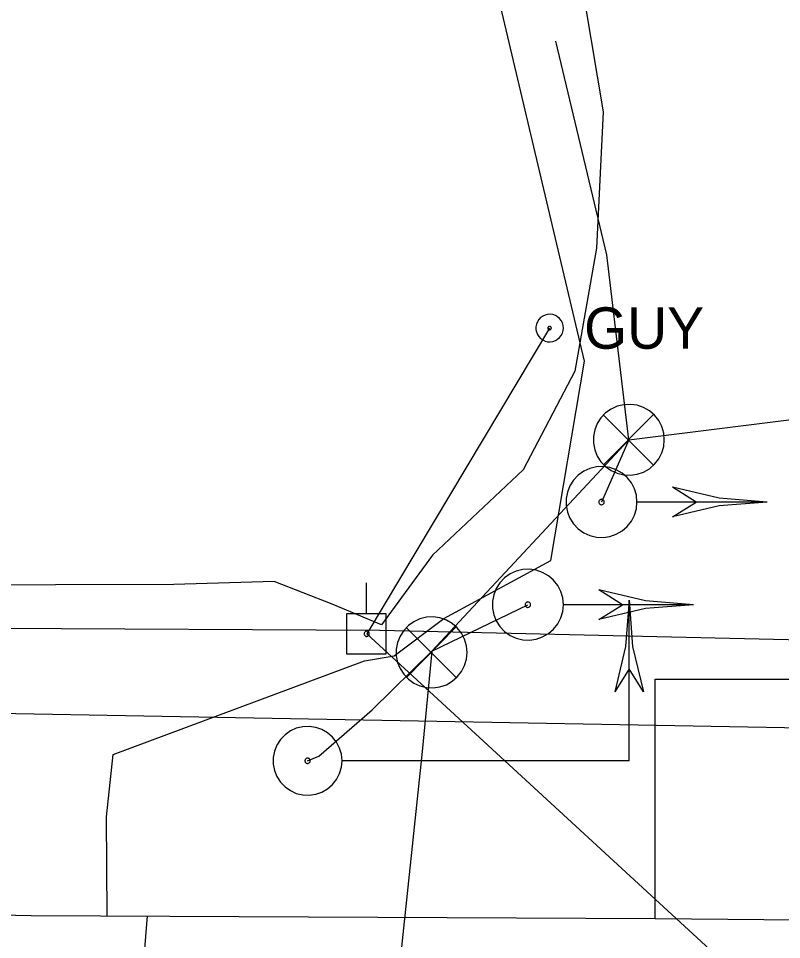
# Model space of a CAD drawing. Extents: x 596028 to 606371, y 330010 to 403088.
# Drawn here: x 604936.2 to 605007.1, y 349950.6 to 350036.3 of the extents above; entities that cross this region are included whole.
import ezdxf

# ---------------------------------------------------------------- set-up
doc = ezdxf.new("R2010")
doc.units = 0
for name, color, linetype in [('E_SIG', 7, 'Continuous'), ('E_SIG_Conduit', 7, 'Continuous'), ('E_UTL_E_UG', 7, 'Continuous'), ('E_UTL_EGuyWire', 7, 'Continuous'), ('E_UTL_EPowerPole', 7, 'Continuous'), ('E_UTL_G_UG', 7, 'Continuous'), ('E_UTL_Overhead', 7, 'Continuous'), ('E_UTL_SAN_UG', 7, 'Continuous'), ('E_UTL_TV_UG', 7, 'Continuous')]:
    doc.layers.add(name, color=color, linetype=linetype)

msp = doc.modelspace()

# ---------------------------------------------------------------- linework, layer by layer
at = {"layer": 'E_SIG'}
for points in [[(604996.218, 349997.12), (604996.158, 349997.745), (604995.982, 349998.346), (604995.694, 349998.904), (604995.306, 349999.397), (604994.832, 349999.808), (604994.289, 350000.122), (604993.696, 350000.327), (604993.075, 350000.416), (604992.448, 350000.386), (604991.839, 350000.239), (604991.268, 349999.978), (604990.757, 349999.614), (604990.324, 349999.16), (604989.985, 349998.632), (604989.752, 349998.05), (604989.633, 349997.434), (604989.633, 349996.806), (604989.752, 349996.19), (604989.985, 349995.608), (604990.324, 349995.08), (604990.757, 349994.626), (604991.268, 349994.262), (604991.839, 349994.002), (604992.448, 349993.854), (604993.075, 349993.824), (604993.696, 349993.913), (604994.289, 349994.118), (604994.832, 349994.432), (604995.306, 349994.843), (604995.694, 349995.336), (604995.982, 349995.894), (604996.158, 349996.495), (604996.218, 349997.12)], [(604995.18, 349999.455), (604990.57, 349994.797)], [(604990.57, 349999.407), (604995.223, 349994.754)], [(604993.676, 349991.33), (604993.616, 349991.954), (604993.439, 349992.556), (604993.152, 349993.114), (604992.764, 349993.607), (604992.29, 349994.018), (604991.747, 349994.331), (604991.154, 349994.536), (604990.533, 349994.626), (604989.906, 349994.596), (604989.296, 349994.448), (604988.726, 349994.187), (604988.215, 349993.823), (604987.782, 349993.369), (604987.443, 349992.842), (604987.209, 349992.259), (604987.091, 349991.643), (604987.091, 349991.016), (604987.209, 349990.4), (604987.443, 349989.817), (604987.782, 349989.29), (604988.215, 349988.836), (604988.726, 349988.472), (604989.296, 349988.211), (604989.906, 349988.063), (604990.533, 349988.033), (604991.154, 349988.123), (604991.747, 349988.328), (604992.29, 349988.641), (604992.764, 349989.052), (604993.152, 349989.545), (604993.439, 349990.103), (604993.616, 349990.705), (604993.676, 349991.33)], [(605005.776, 349991.33), (605001.322, 349991.675), (604996.976, 349992.705)], [(604999.176, 349991.328), (604996.976, 349992.705)], [(604990.628, 349991.33), (604990.624, 349991.377), (604990.61, 349991.423), (604990.588, 349991.466), (604990.558, 349991.504), (604990.522, 349991.535), (604990.481, 349991.559), (604990.435, 349991.575), (604990.388, 349991.582), (604990.34, 349991.579), (604990.293, 349991.568), (604990.25, 349991.548), (604990.211, 349991.52), (604990.177, 349991.486), (604990.151, 349991.445), (604990.134, 349991.401), (604990.125, 349991.354), (604990.125, 349991.306), (604990.134, 349991.258), (604990.151, 349991.214), (604990.177, 349991.173), (604990.211, 349991.139), (604990.25, 349991.111), (604990.293, 349991.091), (604990.34, 349991.08), (604990.388, 349991.077), (604990.435, 349991.084), (604990.481, 349991.1), (604990.522, 349991.124), (604990.558, 349991.155), (604990.588, 349991.193), (604990.61, 349991.236), (604990.624, 349991.282), (604990.628, 349991.33)], [(605005.775, 349991.328), (604993.734, 349991.328)], [(605005.776, 349991.33), (605001.322, 349990.984), (604996.976, 349989.954)], [(604996.976, 349989.956), (604999.176, 349991.328)], [(604986.827, 349981.779), (604986.767, 349982.403), (604986.59, 349983.005), (604986.303, 349983.563), (604985.915, 349984.056), (604985.441, 349984.467), (604984.898, 349984.78), (604984.305, 349984.986), (604983.684, 349985.075), (604983.057, 349985.045), (604982.448, 349984.897), (604981.877, 349984.636), (604981.366, 349984.273), (604980.933, 349983.818), (604980.594, 349983.291), (604980.361, 349982.708), (604980.242, 349982.092), (604980.242, 349981.465), (604980.361, 349980.849), (604980.594, 349980.266), (604980.933, 349979.739), (604981.366, 349979.285), (604981.877, 349978.921), (604982.448, 349978.66), (604983.057, 349978.512), (604983.684, 349978.482), (604984.305, 349978.572), (604984.898, 349978.777), (604985.441, 349979.09), (604985.915, 349979.501), (604986.303, 349979.994), (604986.59, 349980.552), (604986.767, 349981.154), (604986.827, 349981.779)], [(604998.927, 349981.779), (604994.473, 349982.124), (604990.127, 349983.154)], [(604992.327, 349981.777), (604990.127, 349983.154)], [(604983.779, 349981.779), (604983.775, 349981.826), (604983.761, 349981.872), (604983.739, 349981.915), (604983.71, 349981.953), (604983.673, 349981.984), (604983.632, 349982.008), (604983.586, 349982.024), (604983.539, 349982.031), (604983.491, 349982.028), (604983.444, 349982.017), (604983.401, 349981.997), (604983.362, 349981.969), (604983.328, 349981.935), (604983.302, 349981.894), (604983.285, 349981.85), (604983.276, 349981.803), (604983.276, 349981.755), (604983.285, 349981.707), (604983.302, 349981.663), (604983.328, 349981.623), (604983.362, 349981.588), (604983.401, 349981.56), (604983.444, 349981.54), (604983.491, 349981.529), (604983.539, 349981.526), (604983.586, 349981.533), (604983.632, 349981.549), (604983.673, 349981.573), (604983.71, 349981.604), (604983.739, 349981.642), (604983.761, 349981.685), (604983.775, 349981.731), (604983.779, 349981.779)], [(604992.938, 349982.202), (604992.602, 349977.879), (604991.603, 349973.66)], [(604992.938, 349982.202), (604993.273, 349977.879), (604994.272, 349973.66)], [(604992.938, 349967.256), (604992.938, 349982.201)], [(604998.926, 349981.777), (604986.885, 349981.777)], [(604998.927, 349981.779), (604994.473, 349981.433), (604990.127, 349980.403)], [(604990.127, 349980.405), (604992.327, 349981.777)], [(604977.877, 349977.34), (604977.817, 349977.964), (604977.64, 349978.566), (604977.353, 349979.124), (604976.965, 349979.617), (604976.491, 349980.028), (604975.948, 349980.342), (604975.355, 349980.547), (604974.734, 349980.636), (604974.107, 349980.606), (604973.497, 349980.458), (604972.927, 349980.198), (604972.416, 349979.834), (604971.983, 349979.38), (604971.644, 349978.852), (604971.41, 349978.27), (604971.292, 349977.654), (604971.292, 349977.026), (604971.41, 349976.41), (604971.644, 349975.828), (604971.983, 349975.3), (604972.416, 349974.846), (604972.927, 349974.482), (604973.497, 349974.221), (604974.107, 349974.073), (604974.734, 349974.044), (604975.355, 349974.133), (604975.948, 349974.338), (604976.491, 349974.652), (604976.965, 349975.063), (604977.353, 349975.556), (604977.64, 349976.113), (604977.817, 349976.715), (604977.877, 349977.34)], [(604976.839, 349979.674), (604972.229, 349975.017)], [(604972.229, 349979.627), (604976.882, 349974.974)], [(604992.938, 349975.797), (604991.601, 349973.661)], [(604994.275, 349973.661), (604992.938, 349975.797)], [(604966.247, 349967.255), (604966.189, 349967.861), (604966.017, 349968.445), (604965.738, 349968.986), (604965.362, 349969.465), (604964.902, 349969.864), (604964.374, 349970.168), (604963.799, 349970.367), (604963.196, 349970.454), (604962.588, 349970.425), (604961.996, 349970.281), (604961.442, 349970.028), (604960.946, 349969.675), (604960.526, 349969.234), (604960.197, 349968.722), (604959.97, 349968.157), (604959.855, 349967.559), (604959.855, 349966.95), (604959.97, 349966.352), (604960.197, 349965.787), (604960.526, 349965.275), (604960.946, 349964.834), (604961.442, 349964.481), (604961.996, 349964.228), (604962.588, 349964.084), (604963.196, 349964.055), (604963.799, 349964.142), (604964.374, 349964.341), (604964.902, 349964.645), (604965.362, 349965.044), (604965.738, 349965.523), (604966.017, 349966.064), (604966.189, 349966.648), (604966.247, 349967.255)], [(604963.289, 349967.255), (604963.284, 349967.301), (604963.271, 349967.346), (604963.25, 349967.387), (604963.221, 349967.424), (604963.186, 349967.454), (604963.145, 349967.477), (604963.101, 349967.493), (604963.055, 349967.499), (604963.009, 349967.497), (604962.964, 349967.486), (604962.921, 349967.467), (604962.883, 349967.44), (604962.851, 349967.406), (604962.826, 349967.367), (604962.809, 349967.324), (604962.8, 349967.278), (604962.8, 349967.231), (604962.809, 349967.186), (604962.826, 349967.142), (604962.851, 349967.103), (604962.883, 349967.069), (604962.921, 349967.042), (604962.964, 349967.023), (604963.009, 349967.012), (604963.055, 349967.01), (604963.101, 349967.016), (604963.145, 349967.032), (604963.186, 349967.055), (604963.221, 349967.085), (604963.25, 349967.122), (604963.271, 349967.163), (604963.284, 349967.208), (604963.289, 349967.255)], [(604992.938, 349967.256), (604966.299, 349967.256)], [(604985.464, 349967.256), (604985.464, 349967.256)]]:
    msp.add_lwpolyline(points, dxfattribs=at)
at = {"layer": 'E_SIG_Conduit'}
for points in [[(604992.918, 349997.12), (605041.258, 350003.168), (605045.681, 350004), (605067.591, 350003.139), (605103.155, 349993.057), (605106.987, 349992.725)], [(604963.043, 349967.254), (604964.096, 349967.698), (604969.037, 349972.008), (604974.589, 349977.47), (604992.918, 349997.12)], [(604992.918, 349997.12), (604990.375, 349991.33)], [(604974.589, 349977.47), (604983.526, 349981.779)], [(604974.589, 349977.47), (604973.699, 349968.113), (604970.167, 349934.647), (604969.919, 349929.728)]]:
    msp.add_lwpolyline(points, dxfattribs=at)
at = {"layer": 'E_UTL_E_UG'}
msp.add_lwpolyline([(604992.918, 349997.12), (604990.877, 350014.313), (604986.13, 350034.214)], dxfattribs=at)
at = {"layer": 'E_UTL_EGuyWire'}
msp.add_line((604985.551, 350007.515), (604968.54, 349979.07), dxfattribs=at)
for points in [[(604986.834, 350007.515), (604986.811, 350007.758), (604986.742, 350007.992), (604986.631, 350008.209), (604986.48, 350008.401), (604986.295, 350008.56), (604986.084, 350008.682), (604985.854, 350008.762), (604985.612, 350008.797), (604985.368, 350008.785), (604985.131, 350008.728), (604984.909, 350008.626), (604984.711, 350008.485), (604984.542, 350008.308), (604984.41, 350008.103), (604984.32, 350007.877), (604984.274, 350007.637), (604984.274, 350007.393), (604984.32, 350007.153), (604984.41, 350006.927), (604984.542, 350006.722), (604984.711, 350006.545), (604984.909, 350006.404), (604985.131, 350006.302), (604985.368, 350006.245), (604985.612, 350006.233), (604985.854, 350006.268), (604986.084, 350006.348), (604986.295, 350006.47), (604986.48, 350006.629), (604986.631, 350006.821), (604986.742, 350007.038), (604986.811, 350007.272), (604986.834, 350007.515)], [(604985.711, 350007.515), (604985.709, 350007.545), (604985.7, 350007.575), (604985.686, 350007.602), (604985.667, 350007.626), (604985.644, 350007.646), (604985.618, 350007.661), (604985.589, 350007.671), (604985.559, 350007.675), (604985.528, 350007.674), (604985.499, 350007.667), (604985.471, 350007.654), (604985.446, 350007.636), (604985.425, 350007.614), (604985.408, 350007.588), (604985.397, 350007.56), (604985.391, 350007.53), (604985.391, 350007.5), (604985.397, 350007.47), (604985.408, 350007.441), (604985.425, 350007.416), (604985.446, 350007.394), (604985.471, 350007.376), (604985.499, 350007.363), (604985.528, 350007.356), (604985.559, 350007.355), (604985.589, 350007.359), (604985.618, 350007.369), (604985.644, 350007.384), (604985.667, 350007.404), (604985.686, 350007.428), (604985.7, 350007.455), (604985.709, 350007.485), (604985.711, 350007.515)]]:
    msp.add_lwpolyline(points, dxfattribs=at)
at = {"layer": 'E_UTL_EPowerPole'}
for points in [[(604968.508, 349980.913), (604968.508, 349983.821)], [(604970.352, 349980.913), (604966.664, 349980.913)], [(604966.664, 349980.913), (604966.664, 349977.221)], [(604970.352, 349977.221), (604970.352, 349980.913)], [(604968.778, 349979.07), (604968.774, 349979.115), (604968.761, 349979.159), (604968.741, 349979.199), (604968.713, 349979.235), (604968.678, 349979.264), (604968.639, 349979.287), (604968.596, 349979.302), (604968.551, 349979.308), (604968.506, 349979.306), (604968.462, 349979.295), (604968.421, 349979.277), (604968.384, 349979.25), (604968.353, 349979.217), (604968.328, 349979.179), (604968.311, 349979.137), (604968.303, 349979.093), (604968.303, 349979.047), (604968.311, 349979.003), (604968.328, 349978.961), (604968.353, 349978.923), (604968.384, 349978.89), (604968.421, 349978.863), (604968.462, 349978.845), (604968.506, 349978.834), (604968.551, 349978.832), (604968.596, 349978.838), (604968.639, 349978.853), (604968.678, 349978.876), (604968.713, 349978.905), (604968.741, 349978.941), (604968.761, 349978.981), (604968.774, 349979.025), (604968.778, 349979.07)], [(604966.664, 349977.221), (604970.352, 349977.221)]]:
    msp.add_lwpolyline(points, dxfattribs=at)
at = {"layer": 'E_UTL_G_UG'}
for points in [[(604944.959, 349967.838), (604968.328, 349976.546), (604971.108, 349977.021), (604975.726, 349980.496), (604985.674, 349985.893), (604988.783, 350004.444), (604973.163, 350070.591)], [(604995.365, 349952.583), (604995.365, 349974.865), (605039.424, 349974.865)], [(604944.41, 349952.84), (604944.334, 349962.043), (604944.959, 349967.838)], [(604797.555, 349955.676), (604807.594, 349955.39), (604836.444, 349954.326), (604859.254, 349954.54), (604937.339, 349952.875), (604995.365, 349952.583), (605059.431, 349951.988), (605132.591, 349953.677), (605169.294, 349952.689)], [(604939.483, 349844.927), (604948.155, 349952.821)]]:
    msp.add_lwpolyline(points, dxfattribs=at)
at = {"layer": 'E_UTL_Overhead'}
msp.add_line((604968.54, 349979.07), (605141.525, 349819.921), dxfattribs=at)
msp.add_lwpolyline([(603181.282, 350035.1), (603329.315, 350032.131), (603487.194, 350051.843), (603697.501, 350053.105), (603794.729, 350045.636), (603986.796, 350030.716), (604135.55, 350019.102), (604355.797, 350001.358), (604456.041, 349993.241), (604557.107, 349986.135), (604654.488, 349982.639), (604747.334, 349981.141), (604855.959, 349980.055), (604969.764, 349979.401), (605156.332, 349975.184)], dxfattribs=at)
at = {"layer": 'E_UTL_SAN_UG'}
msp.add_line((604737.683, 349975.246), (605035.81, 349969.837), dxfattribs=at)
at = {"layer": 'E_UTL_TV_UG'}
msp.add_lwpolyline([(604988.283, 350041.13), (604990.53, 350027.637), (604989.922, 350014.955), (604987.904, 350003.509), (604983.082, 349994.32), (604974.674, 349986.392), (604969.908, 349979.911), (604965.317, 349981.814), (604959.928, 349983.923), (604950.618, 349983.672), (604917.589, 349983.567)], dxfattribs=at)

# ---------------------------------------------------------------- texts
at = {"layer": 'E_UTL_EGuyWire'}
msp.add_text('GUY', height=3.85, dxfattribs=at).set_placement((604988.759, 350005.59))

doc.saveas('drawing.dxf')
